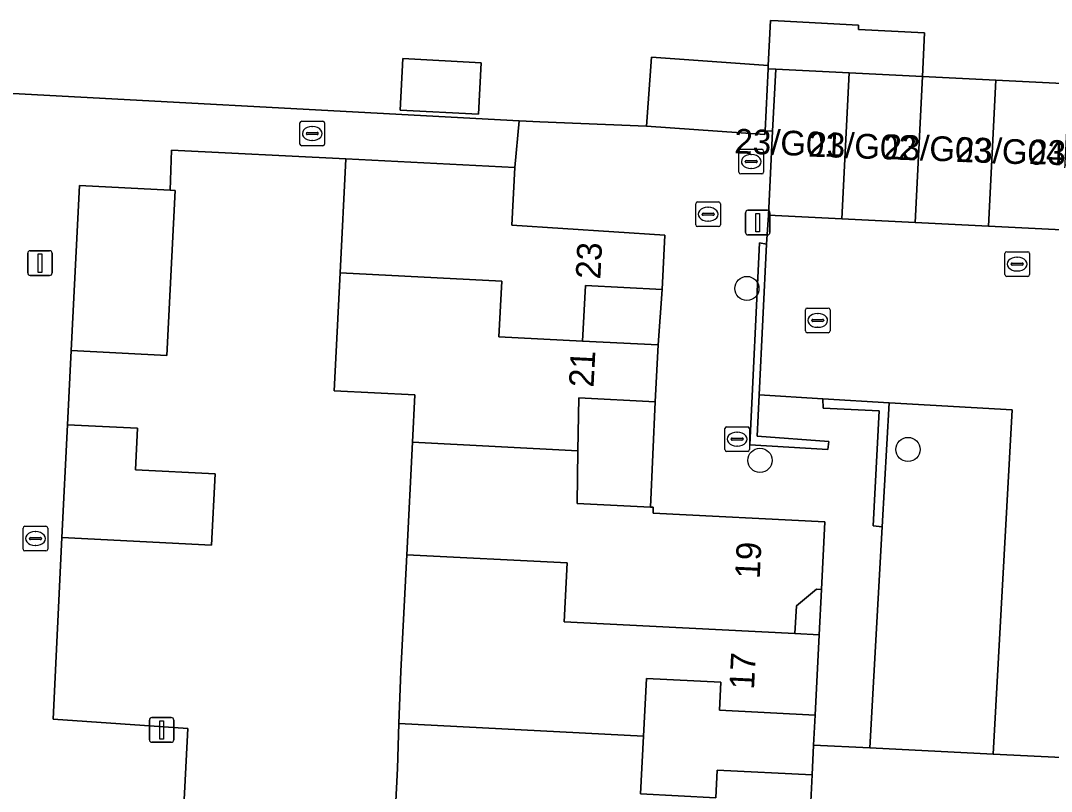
# Model space of a CAD drawing. Extents: x 162989 to 165008, y 383432 to 384338.
# Drawn here: x 164363.36 to 164405.09, y 383840 to 383871.22 of the extents above; entities that cross this region are included whole.
import ezdxf

# ---------------------------------------------------------------- set-up
doc = ezdxf.new("R2010")
doc.units = 0
for name, color, linetype in [('IMGEO_Boom', 7, 'Continuous'), ('IMGEO_Brandkraan', 7, 'Continuous'), ('IMGEO_Erf', 7, 'Continuous'), ('IMGEO_Kolk', 7, 'Continuous'), ('IMGEO_Lichtmast', 7, 'Continuous'), ('IMGEO_Muur', 7, 'Continuous'), ('IMGEO_Pand', 7, 'Continuous'), ('IMGEO_Pand_nummerreeks', 7, 'Continuous'), ('IMGEO_Parkeervlak_open', 7, 'Continuous'), ('IMGEO_Rijbaan_lokaal_open', 7, 'Continuous'), ('IMGEO_Rioolput', 7, 'Continuous'), ('IMGEO_Voetpad_open', 7, 'Continuous')]:
    doc.layers.add(name, color=color, linetype=linetype)

msp = doc.modelspace()

# ---------------------------------------------------------------- linework, layer by layer
at = {"layer": 'IMGEO_Boom'}
for centre in [(164392.764, 383860.369), (164399.286, 383853.849), (164393.294, 383853.409)]:
    msp.add_circle(centre, 0.489, dxfattribs=at)
at = {"layer": 'IMGEO_Brandkraan'}
for p, q in [((164390.693, 383862.951), (164390.693, 383863.803)), ((164390.768, 383863.877), (164391.62, 383863.877)), ((164391.694, 383863.803), (164391.694, 383862.951)), ((164390.952, 383863.371), (164390.952, 383863.383)), ((164390.995, 383863.42), (164391.393, 383863.42)), ((164391.181, 383863.657), (164391.206, 383863.657)), ((164391.436, 383863.383), (164391.436, 383863.371)), ((164391.39, 383863.334), (164390.992, 383863.334)), ((164391.204, 383863.097), (164391.179, 383863.097)), ((164391.62, 383862.877), (164390.768, 383862.877))]:
    msp.add_line(p, q, dxfattribs=at)
for points in [[(164390.693, 383862.951), (164390.693, 383863.803)], [(164390.768, 383863.877), (164391.62, 383863.877)], [(164391.694, 383863.803), (164391.694, 383862.951)], [(164391.62, 383862.877), (164390.768, 383862.877)]]:
    msp.add_lwpolyline(points, dxfattribs=at)
for centre, radius, start, end in [((164390.77, 383863.801), 0.0765, 91.552, 178.448), ((164390.77, 383863.801), 0.0765, 91.552, 178.448), ((164391.618, 383863.801), 0.0765, 1.552, 88.448), ((164391.618, 383863.801), 0.0765, 1.552, 88.448), ((164390.992, 383863.38), 0.0403, 85.8775, 175.7526), ((164390.989, 383863.37), 0.0366, 178.938, 274.7102), ((164391.393, 383863.377), 0.043, 264.8664, 352.4533), ((164391.397, 383863.382), 0.0386, 1.7309, 96.639), ((164390.77, 383862.953), 0.0765, 181.552, 268.448), ((164390.77, 383862.953), 0.0765, 181.552, 268.448), ((164391.618, 383862.953), 0.0765, 271.552, 358.448), ((164391.618, 383862.953), 0.0765, 271.552, 358.448)]:
    msp.add_arc(centre, radius, start, end, dxfattribs=at)
for centre, major_axis, ratio, start_param, end_param in [((164391.18, 383863.377), (-0.387, 0.002), 0.722429, 4.712389, 7.853982), ((164391.205, 383863.377), (-0.39, 0.002), 0.717154, 1.570796, 4.712389)]:
    msp.add_ellipse(centre, major_axis=major_axis, ratio=ratio, start_param=start_param, end_param=end_param, dxfattribs=at)
at = {"layer": 'IMGEO_Erf'}
for points in [[(164360.038, 383868.434), (164383.545, 383867.158), (164384.383, 383867.112), (164388.701, 383866.941), (164388.899, 383869.732), (164393.631, 383869.397), (164393.723, 383871.217), (164394.026, 383871.202), (164397.285, 383871.039), (164397.276, 383870.859), (164399.957, 383870.725), (164399.868, 383868.958), (164402.837, 383868.809), (164405.806, 383868.66)], [(164378.373, 383836.172), (164378.614, 383840.926), (164378.677, 383842.746), (164378.751, 383844.868), (164378.99, 383849.581), (164379.222, 383854.142), (164379.319, 383856.056), (164376.053, 383856.222), (164376.296, 383860.997), (164376.531, 383865.622), (164369.47, 383865.968), (164369.412, 383864.353), (164369.614, 383864.343), (164369.275, 383857.659), (164365.397, 383857.856), (164365.252, 383854.851), (164368.09, 383854.706), (164368.005, 383853.029), (164371.232, 383852.864), (164371.085, 383849.981), (164365.032, 383850.289), (164364.676, 383842.928), (164370.131, 383842.554), (164369.116, 383822.901)]]:
    msp.add_lwpolyline(points, dxfattribs=at)
for points in [[(164382.005, 383869.508), (164381.9, 383867.422), (164378.725, 383867.594), (164378.83, 383869.68)], [(164393.929, 383869.256), (164393.625, 383869.27), (164393.499, 383866.751), (164393.803, 383866.739)], [(164389.33, 383860.326), (164386.225, 383860.484), (164386.111, 383858.24), (164389.166, 383858.083)], [(164389.049, 383855.78), (164385.954, 383855.937), (164385.924, 383853.8), (164385.894, 383851.666), (164388.863, 383851.515)], [(164395.782, 383848.177), (164395.582, 383848.187), (164394.768, 383847.518), (164394.711, 383846.397), (164395.687, 383846.347)], [(164395.522, 383843.09), (164391.652, 383843.287), (164391.71, 383844.42), (164388.7, 383844.573), (164388.581, 383842.238), (164388.462, 383839.901), (164391.501, 383839.746), (164391.557, 383840.864), (164395.403, 383840.668), (164395.463, 383841.879)]]:
    msp.add_lwpolyline(points, close=True, dxfattribs=at)
at = {"layer": 'IMGEO_Kolk'}
for p, q in [((164374.739, 383867.145), (164375.591, 383867.145)), ((164374.664, 383866.219), (164374.664, 383867.071)), ((164374.966, 383866.688), (164375.364, 383866.688)), ((164375.152, 383866.925), (164375.177, 383866.925)), ((164375.665, 383867.071), (164375.665, 383866.219)), ((164374.923, 383866.639), (164374.923, 383866.651)), ((164375.361, 383866.602), (164374.963, 383866.602)), ((164375.175, 383866.365), (164375.15, 383866.365)), ((164375.407, 383866.651), (164375.407, 383866.639)), ((164375.591, 383866.145), (164374.739, 383866.145)), ((164392.439, 383865.083), (164392.439, 383865.935)), ((164392.514, 383866.009), (164393.366, 383866.009)), ((164393.44, 383865.935), (164393.44, 383865.083)), ((164392.698, 383865.503), (164392.698, 383865.515)), ((164393.136, 383865.466), (164392.738, 383865.466)), ((164392.741, 383865.552), (164393.139, 383865.552)), ((164392.927, 383865.789), (164392.952, 383865.789)), ((164393.182, 383865.515), (164393.182, 383865.503)), ((164392.95, 383865.229), (164392.925, 383865.229)), ((164393.366, 383865.009), (164392.514, 383865.009)), ((164395.131, 383858.65), (164395.131, 383859.502)), ((164395.206, 383859.576), (164396.058, 383859.576)), ((164395.619, 383859.356), (164395.644, 383859.356)), ((164396.132, 383859.502), (164396.132, 383858.65)), ((164395.39, 383859.07), (164395.39, 383859.082)), ((164395.828, 383859.033), (164395.43, 383859.033)), ((164395.433, 383859.119), (164395.831, 383859.119)), ((164395.642, 383858.796), (164395.617, 383858.796)), ((164395.874, 383859.082), (164395.874, 383859.07)), ((164396.058, 383858.576), (164395.206, 383858.576)), ((164391.869, 383853.842), (164391.869, 383854.694)), ((164391.944, 383854.768), (164392.796, 383854.768)), ((164392.87, 383854.694), (164392.87, 383853.842)), ((164392.128, 383854.262), (164392.128, 383854.274)), ((164392.566, 383854.225), (164392.168, 383854.225)), ((164392.171, 383854.311), (164392.569, 383854.311)), ((164392.357, 383854.548), (164392.382, 383854.548)), ((164392.612, 383854.274), (164392.612, 383854.262)), ((164392.796, 383853.768), (164391.944, 383853.768)), ((164392.38, 383853.988), (164392.355, 383853.988)), ((164363.457, 383849.816), (164363.457, 383850.668)), ((164363.532, 383850.742), (164364.384, 383850.742)), ((164363.945, 383850.522), (164363.97, 383850.522)), ((164364.458, 383850.668), (164364.458, 383849.816)), ((164363.716, 383850.236), (164363.716, 383850.248)), ((164364.154, 383850.199), (164363.756, 383850.199)), ((164363.759, 383850.285), (164364.157, 383850.285)), ((164364.2, 383850.248), (164364.2, 383850.236)), ((164364.384, 383849.742), (164363.532, 383849.742)), ((164363.968, 383849.962), (164363.943, 383849.962))]:
    msp.add_line(p, q, dxfattribs=at)
for points in [[(164374.739, 383867.145), (164375.591, 383867.145)], [(164374.664, 383866.219), (164374.664, 383867.071)], [(164375.665, 383867.071), (164375.665, 383866.219)], [(164375.591, 383866.145), (164374.739, 383866.145)], [(164392.439, 383865.083), (164392.439, 383865.935)], [(164392.514, 383866.009), (164393.366, 383866.009)], [(164393.44, 383865.935), (164393.44, 383865.083)], [(164393.366, 383865.009), (164392.514, 383865.009)], [(164395.131, 383858.65), (164395.131, 383859.502)], [(164395.206, 383859.576), (164396.058, 383859.576)], [(164396.132, 383859.502), (164396.132, 383858.65)], [(164396.058, 383858.576), (164395.206, 383858.576)], [(164391.869, 383853.842), (164391.869, 383854.694)], [(164391.944, 383854.768), (164392.796, 383854.768)], [(164392.87, 383854.694), (164392.87, 383853.842)], [(164392.796, 383853.768), (164391.944, 383853.768)], [(164363.457, 383849.816), (164363.457, 383850.668)], [(164363.532, 383850.742), (164364.384, 383850.742)], [(164364.458, 383850.668), (164364.458, 383849.816)], [(164364.384, 383849.742), (164363.532, 383849.742)]]:
    msp.add_lwpolyline(points, dxfattribs=at)
for centre, radius, start, end in [((164374.741, 383867.069), 0.0765, 91.552, 178.448), ((164374.741, 383867.069), 0.0765, 91.552, 178.448), ((164375.589, 383867.069), 0.0765, 1.552, 88.448), ((164375.589, 383867.069), 0.0765, 1.552, 88.448), ((164374.963, 383866.648), 0.0403, 85.8775, 175.7526), ((164375.368, 383866.65), 0.0386, 1.7309, 96.639), ((164374.96, 383866.638), 0.0366, 178.938, 274.7102), ((164375.364, 383866.645), 0.043, 264.8664, 352.4533), ((164374.741, 383866.221), 0.0765, 181.552, 268.448), ((164374.741, 383866.221), 0.0765, 181.552, 268.448), ((164375.589, 383866.221), 0.0765, 271.552, 358.448), ((164375.589, 383866.221), 0.0765, 271.552, 358.448), ((164392.516, 383865.933), 0.0765, 91.552, 178.448), ((164392.516, 383865.933), 0.0765, 91.552, 178.448), ((164393.364, 383865.933), 0.0765, 1.552, 88.448), ((164393.364, 383865.933), 0.0765, 1.552, 88.448), ((164392.738, 383865.512), 0.0403, 85.8775, 175.7526), ((164392.735, 383865.502), 0.0366, 178.938, 274.7102), ((164393.139, 383865.509), 0.043, 264.8664, 352.4533), ((164393.143, 383865.514), 0.0386, 1.7309, 96.639), ((164392.516, 383865.085), 0.0765, 181.552, 268.448), ((164392.516, 383865.085), 0.0765, 181.552, 268.448), ((164393.364, 383865.085), 0.0765, 271.552, 358.448), ((164393.364, 383865.085), 0.0765, 271.552, 358.448), ((164395.208, 383859.5), 0.0765, 91.552, 178.448), ((164395.208, 383859.5), 0.0765, 91.552, 178.448), ((164396.056, 383859.5), 0.0765, 1.552, 88.448), ((164396.056, 383859.5), 0.0765, 1.552, 88.448), ((164395.43, 383859.079), 0.0403, 85.8775, 175.7526), ((164395.427, 383859.069), 0.0366, 178.938, 274.7102), ((164395.831, 383859.076), 0.043, 264.8664, 352.4533), ((164395.835, 383859.081), 0.0386, 1.7309, 96.639), ((164395.208, 383858.652), 0.0765, 181.552, 268.448), ((164395.208, 383858.652), 0.0765, 181.552, 268.448), ((164396.056, 383858.652), 0.0765, 271.552, 358.448), ((164396.056, 383858.652), 0.0765, 271.552, 358.448), ((164391.946, 383854.692), 0.0765, 91.552, 178.448), ((164391.946, 383854.692), 0.0765, 91.552, 178.448), ((164392.794, 383854.692), 0.0765, 1.552, 88.448), ((164392.794, 383854.692), 0.0765, 1.552, 88.448), ((164392.168, 383854.271), 0.0403, 85.8775, 175.7526), ((164392.165, 383854.261), 0.0366, 178.938, 274.7102), ((164392.569, 383854.268), 0.043, 264.8664, 352.4533), ((164392.573, 383854.273), 0.0386, 1.7309, 96.639), ((164391.946, 383853.844), 0.0765, 181.552, 268.448), ((164391.946, 383853.844), 0.0765, 181.552, 268.448), ((164392.794, 383853.844), 0.0765, 271.552, 358.448), ((164392.794, 383853.844), 0.0765, 271.552, 358.448), ((164363.534, 383850.666), 0.0765, 91.552, 178.448), ((164363.534, 383850.666), 0.0765, 91.552, 178.448), ((164364.382, 383850.666), 0.0765, 1.552, 88.448), ((164364.382, 383850.666), 0.0765, 1.552, 88.448), ((164363.756, 383850.245), 0.0403, 85.8775, 175.7526), ((164363.753, 383850.235), 0.0366, 178.938, 274.7102), ((164364.157, 383850.242), 0.043, 264.8664, 352.4533), ((164364.161, 383850.247), 0.0386, 1.7309, 96.639), ((164363.534, 383849.818), 0.0765, 181.552, 268.448), ((164363.534, 383849.818), 0.0765, 181.552, 268.448), ((164364.382, 383849.818), 0.0765, 271.552, 358.448), ((164364.382, 383849.818), 0.0765, 271.552, 358.448)]:
    msp.add_arc(centre, radius, start, end, dxfattribs=at)
for centre, major_axis, ratio, start_param, end_param in [((164375.151, 383866.645), (-0.387, 0.002), 0.722429, 4.712389, 7.853982), ((164375.176, 383866.645), (-0.39, 0.002), 0.717154, 1.570796, 4.712389), ((164392.926, 383865.509), (-0.387, 0.002), 0.722429, 4.712389, 7.853982), ((164392.951, 383865.509), (-0.39, 0.002), 0.717154, 1.570796, 4.712389), ((164395.618, 383859.076), (-0.387, 0.002), 0.722429, 4.712389, 7.853982), ((164395.643, 383859.076), (-0.39, 0.002), 0.717154, 1.570796, 4.712389), ((164392.356, 383854.268), (-0.387, 0.002), 0.722429, 4.712389, 7.853982), ((164392.381, 383854.268), (-0.39, 0.002), 0.717154, 1.570796, 4.712389), ((164363.944, 383850.242), (-0.387, 0.002), 0.722429, 4.712389, 7.853982), ((164363.969, 383850.242), (-0.39, 0.002), 0.717154, 1.570796, 4.712389)]:
    msp.add_ellipse(centre, major_axis=major_axis, ratio=ratio, start_param=start_param, end_param=end_param, dxfattribs=at)
at = {"layer": 'IMGEO_Lichtmast'}
for p, q in [((164392.706, 383862.637), (164392.706, 383863.437)), ((164392.706, 383863.437), (164392.706, 383862.637)), ((164392.806, 383863.537), (164393.596, 383863.537)), ((164393.596, 383863.537), (164392.806, 383863.537)), ((164393.696, 383863.437), (164393.696, 383862.637)), ((164393.696, 383862.637), (164393.696, 383863.437)), ((164393.596, 383862.537), (164392.806, 383862.537)), ((164392.806, 383862.537), (164393.596, 383862.537)), ((164363.643, 383860.998), (164363.643, 383861.798)), ((164363.643, 383861.798), (164363.643, 383860.998)), ((164363.743, 383861.898), (164364.533, 383861.898)), ((164364.533, 383861.898), (164363.743, 383861.898)), ((164364.633, 383861.798), (164364.633, 383860.998)), ((164364.633, 383860.998), (164364.633, 383861.798)), ((164364.533, 383860.898), (164363.743, 383860.898)), ((164363.743, 383860.898), (164364.533, 383860.898)), ((164368.669, 383842.992), (164369.459, 383842.992)), ((164369.459, 383842.992), (164368.669, 383842.992)), ((164368.569, 383842.092), (164368.569, 383842.892)), ((164368.569, 383842.892), (164368.569, 383842.092)), ((164369.559, 383842.892), (164369.559, 383842.092)), ((164369.559, 383842.092), (164369.559, 383842.892)), ((164369.459, 383841.992), (164368.669, 383841.992)), ((164368.669, 383841.992), (164369.459, 383841.992))]:
    msp.add_line(p, q, dxfattribs=at)
for points in [[(164393.126, 383863.412), (164393.276, 383863.412), (164393.276, 383862.662), (164393.126, 383862.662), (164393.126, 383863.412)], [(164364.063, 383861.773), (164364.213, 383861.773), (164364.213, 383861.023), (164364.063, 383861.023), (164364.063, 383861.773)], [(164368.989, 383842.867), (164369.139, 383842.867), (164369.139, 383842.117), (164368.989, 383842.117), (164368.989, 383842.867)]]:
    msp.add_lwpolyline(points, dxfattribs=at)
for centre, start, end in [((164392.806, 383863.437), 90, 180), ((164392.806, 383863.437), 90, 180), ((164393.596, 383863.437), 0, 90), ((164393.596, 383863.437), 360, 90), ((164392.806, 383862.637), 180, 270), ((164392.806, 383862.637), 180, 270), ((164393.596, 383862.637), 270, 0), ((164393.596, 383862.637), 270, 0), ((164363.743, 383861.798), 90, 180), ((164363.743, 383861.798), 90, 180), ((164364.533, 383861.798), 0, 90), ((164364.533, 383861.798), 360, 90), ((164363.743, 383860.998), 180, 270), ((164363.743, 383860.998), 180, 270), ((164364.533, 383860.998), 270, 0), ((164364.533, 383860.998), 270, 0), ((164368.669, 383842.892), 90, 180), ((164368.669, 383842.892), 90, 180), ((164369.459, 383842.892), 0, 90), ((164369.459, 383842.892), 360, 90), ((164368.669, 383842.092), 180, 270), ((164368.669, 383842.092), 180, 270), ((164369.459, 383842.092), 270, 0), ((164369.459, 383842.092), 270, 0)]:
    msp.add_arc(centre, 0.1, start, end, dxfattribs=at)
at = {"layer": 'IMGEO_Muur'}
msp.add_lwpolyline([(164360.038, 383868.434), (164383.545, 383867.158)], dxfattribs=at)
for points in [[(164393.262, 383856.058), (164393.554, 383862.159), (164393.276, 383862.22), (164392.887, 383854.033), (164396.045, 383853.845), (164396.08, 383854.169), (164393.182, 383854.384)], [(164398.237, 383850.72), (164398.518, 383855.738), (164395.84, 383855.905), (164395.845, 383855.52), (164398.119, 383855.419), (164397.877, 383850.761)]]:
    msp.add_lwpolyline(points, close=True, dxfattribs=at)
at = {"layer": 'IMGEO_Pand'}
for points in [[(164399.957, 383870.725), (164397.276, 383870.859), (164397.285, 383871.039), (164394.026, 383871.202), (164393.723, 383871.217), (164393.631, 383869.397), (164393.625, 383869.27), (164393.929, 383869.256), (164396.898, 383869.107), (164399.868, 383868.958)], [(164382.005, 383869.508), (164378.83, 383869.68), (164378.725, 383867.594), (164381.9, 383867.422)], [(164393.625, 383869.27), (164393.631, 383869.397), (164388.899, 383869.732), (164388.701, 383866.941), (164393.492, 383866.603), (164393.499, 383866.751)], [(164396.601, 383863.185), (164396.898, 383869.107), (164393.929, 383869.256), (164393.803, 383866.739), (164393.632, 383863.334)], [(164399.868, 383868.958), (164396.898, 383869.107), (164396.601, 383863.185), (164399.571, 383863.036)], [(164402.54, 383862.887), (164402.837, 383868.809), (164399.868, 383868.958), (164399.571, 383863.036)], [(164402.54, 383862.887), (164405.509, 383862.738), (164405.806, 383868.66), (164402.837, 383868.809)], [(164386.111, 383858.24), (164386.225, 383860.484), (164389.33, 383860.326), (164389.442, 383862.528), (164383.251, 383862.929), (164383.37, 383865.274), (164376.531, 383865.622), (164376.296, 383860.997), (164382.837, 383860.66), (164382.723, 383858.412)], [(164369.412, 383864.353), (164365.737, 383864.54), (164365.397, 383857.856), (164369.275, 383857.659), (164369.614, 383864.343)], [(164385.924, 383853.8), (164385.954, 383855.937), (164389.049, 383855.78), (164389.166, 383858.083), (164386.111, 383858.24), (164382.723, 383858.412), (164382.837, 383860.66), (164376.296, 383860.997), (164376.053, 383856.222), (164379.319, 383856.056), (164379.222, 383854.142)], [(164365.252, 383854.851), (164365.032, 383850.289), (164371.085, 383849.981), (164371.232, 383852.864), (164368.005, 383853.029), (164368.09, 383854.706)], [(164394.711, 383846.397), (164394.768, 383847.518), (164395.582, 383848.187), (164395.782, 383848.177), (164395.921, 383850.913), (164388.962, 383851.267), (164388.974, 383851.509), (164388.863, 383851.515), (164385.894, 383851.666), (164385.924, 383853.8), (164379.222, 383854.142), (164378.99, 383849.581), (164385.481, 383849.254), (164385.366, 383846.871), (164388.823, 383846.695)], [(164394.711, 383846.397), (164388.823, 383846.695), (164385.366, 383846.871), (164385.481, 383849.254), (164378.99, 383849.581), (164378.751, 383844.868), (164378.677, 383842.746), (164388.581, 383842.238), (164388.7, 383844.573), (164391.71, 383844.42), (164391.652, 383843.287), (164395.522, 383843.09), (164395.687, 383846.347)], [(164388.304, 383837.78), (164395.238, 383837.428), (164395.403, 383840.668), (164391.557, 383840.864), (164391.501, 383839.746), (164388.462, 383839.901), (164388.581, 383842.238), (164378.677, 383842.746), (164378.614, 383840.926), (164378.373, 383836.172), (164384.832, 383835.842), (164384.934, 383837.95)]]:
    msp.add_lwpolyline(points, close=True, dxfattribs=at)
at = {"layer": 'IMGEO_Parkeervlak_open'}
msp.add_lwpolyline([(164398.237, 383850.72), (164397.736, 383841.766), (164402.729, 383841.517), (164403.51, 383855.458), (164398.518, 383855.738)], close=True, dxfattribs=at)
at = {"layer": 'IMGEO_Rijbaan_lokaal_open'}
msp.add_lwpolyline([(164416.44, 383862.191), (164411.448, 383862.44), (164408.479, 383862.589), (164405.509, 383862.738), (164402.54, 383862.887), (164399.571, 383863.036), (164396.601, 383863.185), (164393.632, 383863.334), (164393.554, 383862.159), (164393.262, 383856.058), (164395.84, 383855.905), (164398.518, 383855.738), (164403.51, 383855.458), (164402.729, 383841.517), (164408.567, 383841.226), (164409.015, 383850.221), (164409.035, 383850.624), (164409.281, 383855.558), (164416.092, 383855.201)], close=True, dxfattribs=at)
at = {"layer": 'IMGEO_Rioolput'}
for p, q in [((164403.207, 383860.931), (164403.207, 383861.783)), ((164403.282, 383861.857), (164404.134, 383861.857)), ((164404.208, 383861.783), (164404.208, 383860.931)), ((164403.466, 383861.351), (164403.466, 383861.363)), ((164403.904, 383861.314), (164403.506, 383861.314)), ((164403.509, 383861.4), (164403.907, 383861.4)), ((164403.695, 383861.637), (164403.72, 383861.637)), ((164403.95, 383861.363), (164403.95, 383861.351)), ((164404.134, 383860.857), (164403.282, 383860.857)), ((164403.718, 383861.077), (164403.693, 383861.077))]:
    msp.add_line(p, q, dxfattribs=at)
for points in [[(164403.207, 383860.931), (164403.207, 383861.783)], [(164403.282, 383861.857), (164404.134, 383861.857)], [(164404.208, 383861.783), (164404.208, 383860.931)], [(164404.134, 383860.857), (164403.282, 383860.857)]]:
    msp.add_lwpolyline(points, dxfattribs=at)
for centre, radius, start, end in [((164403.284, 383861.781), 0.0765, 91.552, 178.448), ((164403.284, 383861.781), 0.0765, 91.552, 178.448), ((164404.132, 383861.781), 0.0765, 1.552, 88.448), ((164404.132, 383861.781), 0.0765, 1.552, 88.448), ((164403.506, 383861.36), 0.0403, 85.8775, 175.7526), ((164403.503, 383861.35), 0.0366, 178.938, 274.7102), ((164403.907, 383861.357), 0.043, 264.8664, 352.4533), ((164403.911, 383861.362), 0.0386, 1.7309, 96.639), ((164403.284, 383860.933), 0.0765, 181.552, 268.448), ((164403.284, 383860.933), 0.0765, 181.552, 268.448), ((164404.132, 383860.933), 0.0765, 271.552, 358.448), ((164404.132, 383860.933), 0.0765, 271.552, 358.448)]:
    msp.add_arc(centre, radius, start, end, dxfattribs=at)
for centre, major_axis, ratio, start_param, end_param in [((164403.694, 383861.357), (-0.387, 0.002), 0.722429, 4.712389, 7.853982), ((164403.719, 383861.357), (-0.39, 0.002), 0.717154, 1.570796, 4.712389)]:
    msp.add_ellipse(centre, major_axis=major_axis, ratio=ratio, start_param=start_param, end_param=end_param, dxfattribs=at)
at = {"layer": 'IMGEO_Voetpad_open'}
for points in [[(164369.116, 383822.901), (164370.131, 383842.554), (164364.676, 383842.928), (164365.032, 383850.289), (164365.252, 383854.851), (164365.397, 383857.856), (164365.737, 383864.54), (164369.412, 383864.353), (164369.47, 383865.968), (164376.531, 383865.622), (164383.37, 383865.274), (164383.545, 383867.158), (164360.038, 383868.434)], [(164409.143, 383838.785), (164409.245, 383841.192), (164408.567, 383841.226), (164402.729, 383841.517), (164397.736, 383841.766), (164395.463, 383841.879), (164395.403, 383840.668), (164395.238, 383837.428)]]:
    msp.add_lwpolyline(points, dxfattribs=at)
msp.add_lwpolyline([(164393.276, 383862.22), (164393.554, 383862.159), (164393.632, 383863.334), (164393.803, 383866.739), (164393.499, 383866.751), (164393.492, 383866.603), (164388.701, 383866.941), (164384.383, 383867.112), (164383.545, 383867.158), (164383.37, 383865.274), (164383.251, 383862.929), (164389.442, 383862.528), (164389.33, 383860.326), (164389.166, 383858.083), (164389.049, 383855.78), (164388.863, 383851.515), (164388.974, 383851.509), (164388.962, 383851.267), (164395.921, 383850.913), (164395.782, 383848.177), (164395.687, 383846.347), (164395.522, 383843.09), (164395.463, 383841.879), (164397.736, 383841.766), (164398.237, 383850.72), (164397.877, 383850.761), (164398.119, 383855.419), (164395.845, 383855.52), (164395.84, 383855.905), (164393.262, 383856.058), (164393.182, 383854.384), (164396.08, 383854.169), (164396.045, 383853.845), (164392.887, 383854.033)], close=True, dxfattribs=at)

# ---------------------------------------------------------------- texts
at = {"layer": 'IMGEO_Pand_nummerreeks'}
for s, rotation, p in [('23/G01', 357.9494, (164392.244, 383865.841)), ('23/G02', 357.9494, (164395.239, 383865.713)), ('23/G03', 357.9494, (164398.277, 383865.614)), ('23/G04', 357.9494, (164401.216, 383865.5)), ('23/G05', 357.9494, (164404.176, 383865.415)), ('23', 87.0883, (164386.827, 383860.729)), ('21', 87.0917, (164386.554, 383856.347)), ('19', 87.1016, (164393.28, 383848.597)), ('17', 87.0999, (164393.05, 383844.111))]:
    msp.add_text(s, height=1, rotation=rotation, dxfattribs=at).set_placement(p)

doc.saveas('drawing.dxf')
